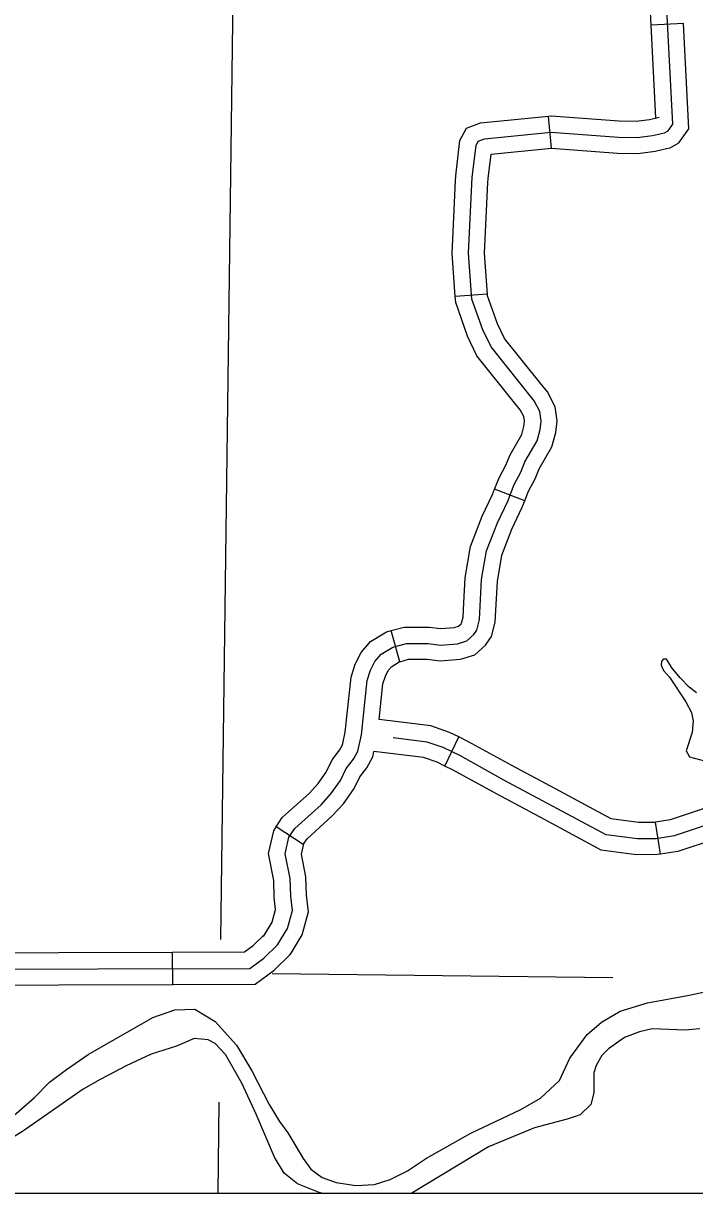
# Model space of a CAD drawing. Extents: x 1373862 to 1376999, y 1168398 to 1170455.
# Drawn here: x 1375744.1 to 1375806.5, y 1168563 to 1168671.7 of the extents above; entities that cross this region are included whole.
import ezdxf

# ---------------------------------------------------------------- set-up
doc = ezdxf.new("R2010")
doc.units = 0
for name, color, linetype in [('Level 35', 7, 'Continuous'), ('Level 45', 7, 'Continuous'), ('Level 5', 7, 'Continuous'), ('R_Draft', 7, 'Continuous')]:
    doc.layers.add(name, color=color, linetype=linetype)

msp = doc.modelspace()

# ---------------------------------------------------------------- linework, layer by layer
at = {"layer": 'Level 35'}
for points in [[(1375806.63, 1168609.5), (1375805.96, 1168610.01), (1375805.11, 1168610.9), (1375804.38, 1168611.78), (1375803.85, 1168612.61), (1375803.53, 1168612.63), (1375803.37, 1168612.41), (1375803.36, 1168612.07), (1375803.57, 1168611.57), (1375804.13, 1168610.94), (1375805.65, 1168608.67), (1375806.16, 1168607.67), (1375806.33, 1168606.9), (1375806.23, 1168605.8), (1375805.68, 1168604.11), (1375805.99, 1168603.55), (1375807.37, 1168603.18)], [(1375742.75, 1168569.82), (1375745.16, 1168571.92), (1375746.55, 1168573.35), (1375748.13, 1168574.51), (1375750.14, 1168575.92), (1375756.16, 1168579.34), (1375758.18, 1168580.05), (1375760.05, 1168580.12), (1375761.94, 1168578.98), (1375763.91, 1168576.79), (1375765.33, 1168574.39), (1375766.96, 1168571.28), (1375767.92, 1168569.68), (1375768.67, 1168568.65), (1375770.11, 1168566.24), (1375770.82, 1168565.27), (1375771.87, 1168564.49), (1375773.17, 1168564.03), (1375774.99, 1168563.74), (1375776.72, 1168563.85), (1375778.19, 1168564.31), (1375779.79, 1168565.1), (1375781.57, 1168566.27), (1375785.67, 1168568.59), (1375790.32, 1168570.79), (1375792.15, 1168571.86), (1375793.9, 1168573.51), (1375794.88, 1168575.58), (1375796.48, 1168577.77), (1375797.8, 1168578.91), (1375799.55, 1168579.92), (1375802.07, 1168580.72), (1375805.8, 1168581.38), (1375809.04, 1168582.07)], [(1375806.95, 1168578.3), (1375805.58, 1168578.16), (1375802.53, 1168578.29), (1375801.34, 1168578.03), (1375799.95, 1168577.48), (1375798.47, 1168576.44), (1375797.85, 1168575.81), (1375797.32, 1168574.9), (1375797.1, 1168574.2), (1375797.09, 1168572.36), (1375796.81, 1168571.28), (1375795.83, 1168570.32), (1375794.62, 1168569.9), (1375791.6, 1168569.11), (1375787.33, 1168567.34), (1375780.2, 1168563.03), (1375780.08, 1168562.99)], [(1375771.93, 1168562.99), (1375771.6, 1168563.09), (1375769.59, 1168563.91), (1375768.34, 1168564.89), (1375767.46, 1168566.38), (1375765.75, 1168570.36), (1375764.41, 1168573.24), (1375762.91, 1168575.91), (1375761.94, 1168576.92), (1375761.3, 1168577.27), (1375759.98, 1168577.4), (1375758.34, 1168576.68), (1375756, 1168575.94), (1375753.66, 1168574.86), (1375751.25, 1168573.6), (1375749.67, 1168572.68), (1375744.06, 1168568.77), (1375742.32, 1168567.7), (1375737.33, 1168565.36)]]:
    msp.add_lwpolyline(points, dxfattribs=at)
at = {"layer": 'Level 45'}
for p, q in [((1375805.41, 1168671.67), (1375802.41, 1168671.52)), ((1375793.17, 1168660.08), (1375792.88, 1168663.06)), ((1375787.22, 1168646.53), (1375784.23, 1168646.31)), ((1375790.68, 1168627.32), (1375787.88, 1168628.4)), ((1375779.07, 1168612.39), (1375778.28, 1168615.28)), ((1375783.27, 1168602.69), (1375784.57, 1168605.4)), ((1375770.11, 1168595.41), (1375767.61, 1168597.05)), ((1375803.29, 1168594.51), (1375802.82, 1168597.48)), ((1375757.99, 1168582.41), (1375757.98, 1168585.41))]:
    msp.add_line(p, q, dxfattribs=at)
for points in [[(1375802.41, 1168671.52), (1375802.04, 1168678.73), (1375801.83, 1168679.97), (1375801.36, 1168681.64)], [(1375765.16, 1168583.91), (1375766.45, 1168584.87), (1375767.73, 1168586.09), (1375768.64, 1168587.6), (1375769.11, 1168589.27), (1375768.95, 1168590.6), (1375768.9, 1168592.24), (1375768.44, 1168594.55), (1375768.79, 1168596.08), (1375769.34, 1168596.91), (1375771.77, 1168599.1), (1375772.69, 1168600.12), (1375773.57, 1168601.35), (1375774.11, 1168602.46), (1375774.77, 1168603.33), (1375775.18, 1168604.08), (1375775.53, 1168605.59), (1375776.06, 1168610.63), (1375776.37, 1168611.59), (1375776.77, 1168612.4), (1375777.36, 1168613.09), (1375778.44, 1168613.75), (1375779.69, 1168614.09), (1375781.71, 1168614.08), (1375782.86, 1168613.94), (1375784.44, 1168614.06), (1375785.31, 1168614.34), (1375785.94, 1168614.91), (1375786.23, 1168615.33), (1375786.47, 1168616.3), (1375786.67, 1168620.02), (1375787.12, 1168622.68), (1375788.14, 1168625.3), (1375789.1, 1168627.31), (1375789.69, 1168628.84), (1375790.31, 1168629.99), (1375790.69, 1168630.94), (1375791.84, 1168632.91), (1375792.12, 1168633.96), (1375792.2, 1168634.74), (1375792.09, 1168635.62), (1375791.55, 1168636.63), (1375787.55, 1168641.62), (1375786.78, 1168643.2), (1375785.78, 1168646.06), (1375785.47, 1168650.32), (1375785.81, 1168657.38), (1375786.16, 1168660.32), (1375786.37, 1168660.72), (1375786.94, 1168660.95), (1375793.15, 1168661.56), (1375799.38, 1168661.1), (1375801.11, 1168661.07), (1375802.54, 1168661.25), (1375803.65, 1168661.51), (1375803.99, 1168661.7), (1375804.42, 1168662.3), (1375803.56, 1168678.9)], [(1375802.86, 1168662.89), (1375802.41, 1168671.52)], [(1375803.86, 1168660.05), (1375804.19, 1168660.12), (1375805, 1168660.57), (1375805.92, 1168661.87), (1375805.41, 1168671.67)], [(1375784.26, 1168657.04), (1375784.29, 1168657.5), (1375784.67, 1168660.78), (1375785.28, 1168661.93), (1375786.58, 1168662.45), (1375792.88, 1168663.06)], [(1375792.88, 1168663.06), (1375793.13, 1168663.09), (1375799.45, 1168662.63), (1375801.03, 1168662.6), (1375802.27, 1168662.76), (1375803.18, 1168662.97)], [(1375787.26, 1168656.89), (1375787.28, 1168657.26), (1375787.55, 1168659.53), (1375793.17, 1168660.08)], [(1375793.17, 1168660.08), (1375793.17, 1168660.08), (1375799.31, 1168659.63), (1375801.19, 1168659.59), (1375802.8, 1168659.8), (1375803.86, 1168660.05)], [(1375784.23, 1168646.31), (1375783.94, 1168650.3), (1375784.26, 1168657.04)], [(1375787.22, 1168646.53), (1375786.94, 1168650.33), (1375787.26, 1168656.89)], [(1375792.08, 1168638.32), (1375788.8, 1168642.41), (1375788.14, 1168643.77), (1375787.23, 1168646.37), (1375787.22, 1168646.53)], [(1375789.74, 1168636.44), (1375786.24, 1168640.8), (1375785.37, 1168642.62), (1375784.27, 1168645.75), (1375784.23, 1168646.31)], [(1375790.68, 1168627.32), (1375791.03, 1168628.22), (1375791.64, 1168629.36), (1375792.02, 1168630.29), (1375793.21, 1168632.34), (1375793.57, 1168633.68), (1375793.69, 1168634.75), (1375793.51, 1168636.07), (1375792.79, 1168637.44), (1375792.08, 1168638.32)], [(1375787.88, 1168628.4), (1375788.3, 1168629.48), (1375788.92, 1168630.64), (1375789.32, 1168631.61), (1375790.41, 1168633.5), (1375790.61, 1168634.24), (1375790.66, 1168634.72), (1375790.61, 1168635.15), (1375790.27, 1168635.78), (1375789.74, 1168636.44)], [(1375785.03, 1168617.86), (1375785.15, 1168620.19), (1375785.64, 1168623.09), (1375786.73, 1168625.9), (1375787.7, 1168627.92), (1375787.88, 1168628.4)], [(1375788.02, 1168617.7), (1375788.14, 1168619.85), (1375788.55, 1168622.29), (1375789.49, 1168624.71), (1375790.45, 1168626.73), (1375790.68, 1168627.32)], [(1375778.28, 1168615.28), (1375779.49, 1168615.61), (1375781.8, 1168615.61), (1375782.9, 1168615.47), (1375784.14, 1168615.57), (1375784.53, 1168615.69), (1375784.78, 1168615.92), (1375784.81, 1168615.97), (1375784.95, 1168616.53), (1375785.03, 1168617.86)], [(1375779.07, 1168612.39), (1375779.89, 1168612.61), (1375781.61, 1168612.61), (1375782.83, 1168612.46), (1375784.72, 1168612.61), (1375786.06, 1168613.03), (1375787.05, 1168613.93), (1375787.59, 1168614.72), (1375787.93, 1168616.07), (1375788.02, 1168617.7)], [(1375773.78, 1168604.8), (1375774.02, 1168605.84), (1375774.56, 1168610.94), (1375774.95, 1168612.17), (1375775.49, 1168613.25), (1375776.36, 1168614.27), (1375777.84, 1168615.16), (1375778.28, 1168615.28)], [(1375777.16, 1168607.01), (1375777.51, 1168610.33), (1375777.74, 1168611.04), (1375778.01, 1168611.58), (1375778.33, 1168611.95), (1375779.03, 1168612.38), (1375779.07, 1168612.39)], [(1375784.57, 1168605.4), (1375783.69, 1168605.82), (1375781.97, 1168606.42), (1375777.16, 1168607.01)], [(1375788.75, 1168601.4), (1375784.71, 1168603.64), (1375783.1, 1168604.41), (1375781.62, 1168604.92), (1375778.46, 1168605.31)], [(1375793.93, 1168600.37), (1375789.48, 1168602.75), (1375785.41, 1168604.99), (1375784.57, 1168605.4)], [(1375767.61, 1168597.05), (1375768.17, 1168597.91), (1375770.69, 1168600.19), (1375771.5, 1168601.08), (1375772.25, 1168602.13), (1375772.8, 1168603.27), (1375773.49, 1168604.16), (1375773.74, 1168604.62), (1375773.78, 1168604.8)], [(1375770.11, 1168595.41), (1375770.47, 1168595.94), (1375772.81, 1168598.06), (1375773.84, 1168599.2), (1375774.84, 1168600.6), (1375775.37, 1168601.69), (1375776.01, 1168602.53), (1375776.57, 1168603.55), (1375776.68, 1168604.05)], [(1375783.27, 1168602.69), (1375782.54, 1168603.05), (1375781.28, 1168603.48), (1375776.68, 1168604.05)], [(1375792.51, 1168597.72), (1375788.05, 1168600.11), (1375784.03, 1168602.33), (1375783.27, 1168602.69)], [(1375807.73, 1168597.26), (1375804.56, 1168596.21), (1375802.89, 1168595.94), (1375801.14, 1168595.93), (1375798.24, 1168596.32), (1375788.75, 1168601.4)], [(1375812.44, 1168601.07), (1375812.3, 1168601.03), (1375807.17, 1168598.68), (1375804.2, 1168597.7), (1375802.82, 1168597.48)], [(1375802.82, 1168597.48), (1375802.77, 1168597.47), (1375801.24, 1168597.46), (1375798.72, 1168597.8), (1375793.93, 1168600.37)], [(1375803.29, 1168594.51), (1375803.01, 1168594.47), (1375801.04, 1168594.46), (1375797.78, 1168594.9), (1375792.51, 1168597.72)], [(1375813.39, 1168598.23), (1375808.27, 1168595.89), (1375804.91, 1168594.77), (1375803.29, 1168594.51)], [(1375766.42, 1168586.88), (1375767.22, 1168588.21), (1375767.55, 1168589.39), (1375767.42, 1168590.49), (1375767.37, 1168592.07), (1375766.88, 1168594.58), (1375767.37, 1168596.69), (1375767.61, 1168597.05)], [(1375768.99, 1168585.33), (1375770, 1168587.01), (1375770.6, 1168589.15), (1375770.41, 1168590.71), (1375770.37, 1168592.41), (1375769.95, 1168594.53), (1375770.17, 1168595.49)], [(1375757.98, 1168585.41), (1375764.65, 1168585.43), (1375765.46, 1168586.03), (1375766.52, 1168587.05)], [(1375738.76, 1168585.36), (1375747.42, 1168585.38)], [(1375747.42, 1168585.38), (1375757.98, 1168585.41)], [(1375757.99, 1168582.41), (1375765.66, 1168582.44), (1375767.4, 1168583.74), (1375768.88, 1168585.16), (1375768.99, 1168585.33)], [(1375736.86, 1168583.82), (1375765.16, 1168583.91)], [(1375738.19, 1168582.36), (1375747.43, 1168582.38)], [(1375747.43, 1168582.38), (1375757.99, 1168582.41)]]:
    msp.add_lwpolyline(points, dxfattribs=at)
at = {"layer": 'Level 5'}
for points in [[(1375762.47, 1168586.59), (1375763.75, 1168686.01)], [(1375767.22, 1168583.44), (1375798.86, 1168583.07)], [(1375762.23, 1168562.99), (1375762.31, 1168571.47)]]:
    msp.add_lwpolyline(points, dxfattribs=at)
at = {"layer": 'R_Draft'}
msp.add_lwpolyline([(1374675.34, 1169579.43), (1376182.76, 1169579.43), (1376182.76, 1168562.99), (1374675.34, 1168562.99)], close=True, dxfattribs=at)

doc.saveas('drawing.dxf')
